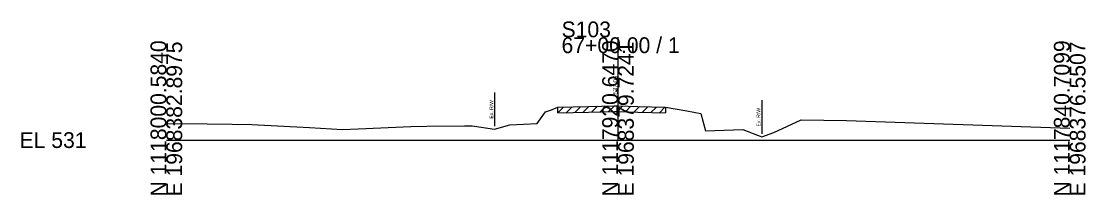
# Model space of a CAD drawing. Extents: x -26 to 163, y -10 to 24018.
# Drawn here: x -25.7 to 162.8, y 14990.3 to 15021.1 of the extents above; entities that cross this region are included whole.
import ezdxf

# ---------------------------------------------------------------- set-up
doc = ezdxf.new("R2010")
doc.units = 0
for name, color, linetype in [('RD_GPK_XS_Cell', 7, 'Continuous'), ('RD_XS_ExGround', 7, 'Continuous'), ('RD_XS_ExPaveRet', 7, 'Continuous'), ('RD_XS_ExRW', 7, 'Continuous'), ('RD_XS_TX_Elev_EX', 7, 'Continuous')]:
    doc.layers.add(name, color=color, linetype=linetype)

msp = doc.modelspace()

# ---------------------------------------------------------------- linework, layer by layer
at = {"layer": 'RD_GPK_XS_Cell'}
for p, q in [((80, 15000), (80, 15018.23)), ((0, 15000), (80, 15000)), ((80, 15000), (160, 15000))]:
    msp.add_line(p, q, dxfattribs=at)
at = {"layer": 'RD_XS_ExGround'}
msp.add_lwpolyline([(0, 15002.96), (7.25, 15002.87), (11.63, 15002.84), (15.17, 15002.77), (25.37, 15002.21), (31.19, 15001.89), (34, 15002.02), (43.31, 15002.41), (46.14, 15002.45), (52.82, 15002.55), (54.18, 15002.53), (54.59, 15002.47), (58.15, 15001.95), (60.83, 15002.72), (65.67, 15002.92), (67.18, 15005.01), (68.24, 15005.34), (69.33, 15005.82), (74.75, 15005.95), (79.38, 15006.08), (80, 15006.06), (83.51, 15005.95), (88.41, 15005.82), (92.2, 15005.17), (94.67, 15004.73), (95.48, 15001.64), (102.1, 15001.85), (105.47, 15000.58), (107.57, 15001.37), (112.46, 15003.59), (120.47, 15003.45), (160, 15002.1)], dxfattribs=at)
at = {"layer": 'RD_XS_ExPaveRet'}
for p, q in [((69.33, 15004.82), (70.36, 15005.84)), ((69.33, 15004.82), (69.33, 15005.82)), ((70.83, 15004.85), (71.86, 15005.88)), ((72.33, 15004.89), (73.36, 15005.92)), ((73.83, 15004.93), (74.86, 15005.96)), ((75.33, 15004.97), (76.36, 15006)), ((76.83, 15005.01), (77.86, 15006.04)), ((78.33, 15005.05), (79.36, 15006.08)), ((79.83, 15005.06), (80.8, 15006.04)), ((81.33, 15005.02), (82.3, 15005.99)), ((82.83, 15004.97), (83.8, 15005.95)), ((84.33, 15004.93), (85.3, 15005.9)), ((85.83, 15004.89), (86.8, 15005.86)), ((87.33, 15004.85), (88.3, 15005.82)), ((88.41, 15005.82), (88.41, 15004.82)), ((69.33, 15004.82), (74.75, 15004.95)), ((74.75, 15004.95), (79.38, 15005.08)), ((79.38, 15005.08), (80, 15005.06)), ((80, 15005.06), (83.51, 15004.95)), ((83.51, 15004.95), (88.41, 15004.82))]:
    msp.add_line(p, q, dxfattribs=at)
at = {"layer": 'RD_XS_ExRW'}
for p, q in [((58.15, 15008.45), (58.15, 15002.45)), ((105.47, 15007.08), (105.47, 15001.08))]:
    msp.add_line(p, q, dxfattribs=at)

# ---------------------------------------------------------------- texts
at = {"layer": 'RD_GPK_XS_Cell'}
for s, p in [('S103', (70, 15018.23)), ('67+00.00 / 1', (70, 15015.43)), ('EL 531', (-26, 14998.6))]:
    msp.add_text(s, height=2.8, dxfattribs=at).set_placement(p)
for s, p in [('N 1118000.5840', (0, 14990)), ('E 1968382.8975', (2.8, 14990)), ('N 1117920.6470', (80, 14990)), ('E 1968379.7241', (82.8, 14990)), ('N 1117840.7099', (160, 14990)), ('E 1968376.5507', (162.8, 14990))]:
    msp.add_text(s, height=2.8, rotation=90, dxfattribs=at).set_placement(p)
at = {"layer": 'RD_XS_ExRW'}
for p in [(57.9, 15003.8), (105.22, 15002.42)]:
    msp.add_text('Ex. R/W ', height=0.65, rotation=90, dxfattribs=at).set_placement(p)
at = {"layer": 'RD_XS_TX_Elev_EX'}
msp.add_text('537.06', height=0.8, rotation=90, dxfattribs=at).set_placement((79.9, 15008.06))

doc.saveas('drawing.dxf')
